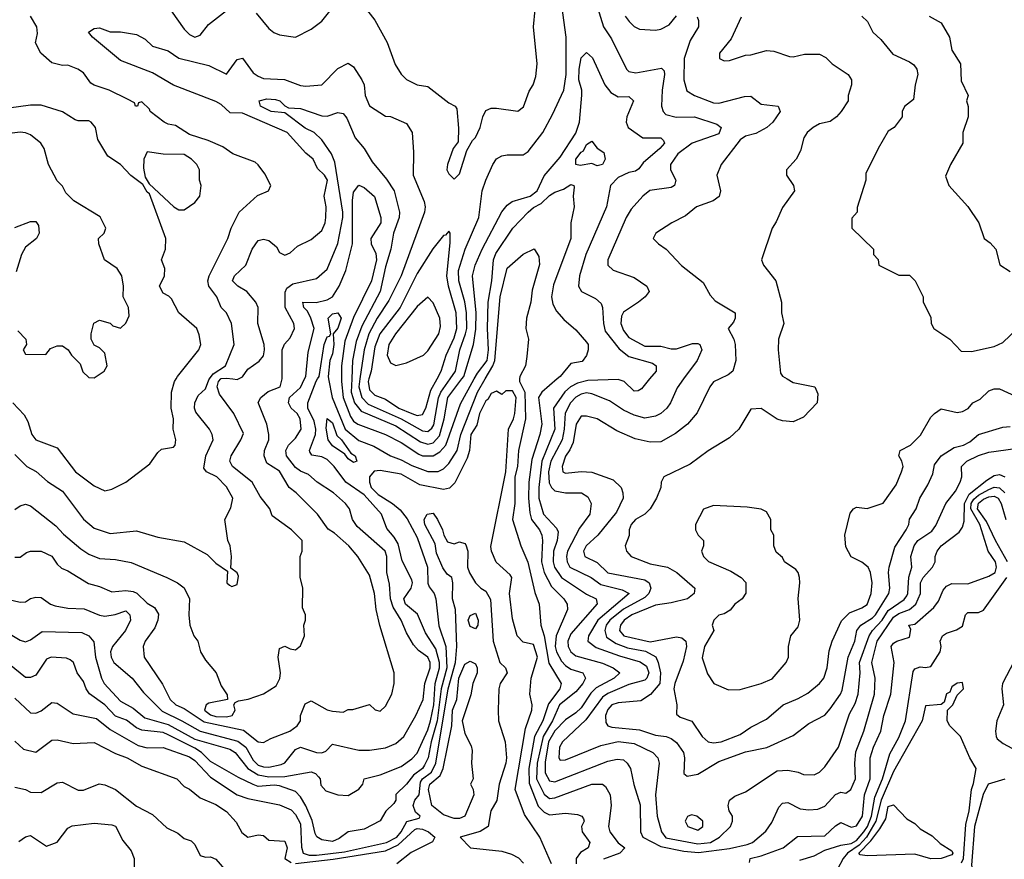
# Model space of a CAD drawing. Header units: inches. Extents: x 2348341 to 2479810, y 460419 to 613669.
# Tile 503 of 656: x 2404249 to 2407968, y 558187 to 561356. Entities that reach past the tile are written whole.
import ezdxf

# ---------------------------------------------------------------- set-up
doc = ezdxf.new("R2010")
doc.units = ezdxf.units.IN
doc.header["$MEASUREMENT"] = 0
doc.layers.add('C4505', color=7, linetype='Continuous')
doc.layers.add('C4506', color=7, linetype='Continuous')

msp = doc.modelspace()

# ---------------------------------------------------------------- linework, layer by layer
at = {"layer": 'C4505', "color": 2}
for points, elevation in [([(2404190, 559050.6), (2404250, 559013.4), (2404270, 559007.3), (2404290, 559014.8), (2404333.2, 559046.8), (2404483.5, 559043.5), (2404510, 559030.7), (2404528.1, 559008.1), (2404535.6, 558950), (2404557.6, 558870), (2404568.2, 558850), (2404630, 558783.8), (2404677.8, 558757.8), (2404720.9, 558720.9), (2404810, 558695.6), (2404910, 558640.2), (2405042.8, 558602.8), (2405063.1, 558590), (2405110.2, 558530), (2405150, 558505), (2405190, 558498.3), (2405250, 558499.3), (2405350, 558517.1), (2405366, 558510), (2405378, 558498), (2405384, 558490), (2405386.2, 558466.2), (2405405.5, 558445.5), (2405450, 558430.6), (2405490, 558427.3), (2405530, 558451), (2405545.2, 558470), (2405550, 558490.7), (2405610, 558506), (2405690, 558537.6), (2405730, 558565.5), (2405750, 558587.7), (2405790, 558675.8), (2405801, 558710), (2405812.8, 558770), (2405818.4, 558850), (2405834, 558910), (2405834.3, 558930), (2405821, 558981), (2405782.2, 559042.2), (2405751.8, 559111.8), (2405706, 559150), (2405699.6, 559170), (2405728, 559210), (2405732.6, 559230), (2405730, 559242), (2405693, 559313), (2405678, 559378), (2405663.3, 559403.3), (2405634.9, 559434.9), (2405615.6, 559490), (2405550, 559562), (2405480.7, 559610), (2405436.9, 559670), (2405410, 559695.6), (2405390, 559706), (2405352, 559712), (2405344.4, 559724.4), (2405342.9, 559730), (2405366.4, 559790), (2405367.8, 559810), (2405360.8, 559840.8), (2405337.7, 559890), (2405336.9, 559910), (2405368.4, 559991.6), (2405373.9, 560000)], 74), ([(2404198, 559170), (2404250, 559157.3), (2404270, 559158.8), (2404290, 559170.7), (2404310, 559176), (2404330, 559174.8), (2404364.7, 559150), (2404383.1, 559143.1), (2404430, 559134.4), (2404492, 559132), (2404550, 559108.2), (2404570, 559104.4), (2404609.6, 559110.4), (2404650, 559124.7), (2404664.7, 559110), (2404666.8, 559090), (2404648.4, 559050), (2404599.5, 558990), (2404592.2, 558970), (2404594.4, 558950), (2404603.8, 558930), (2404673.4, 558870), (2404716.7, 558816.7), (2404786.4, 558746.4), (2404861.6, 558710), (2404930, 558670.2), (2405073.2, 558633.2), (2405102.7, 558610), (2405130, 558560.3), (2405150, 558542.4), (2405170, 558535.2), (2405190, 558534.6), (2405235.8, 558544.2), (2405250, 558550.7), (2405290, 558600.7), (2405310, 558610.4), (2405370, 558590.3), (2405390, 558588.2), (2405404.8, 558595.2), (2405430, 558620.7), (2405530, 558599.1), (2405570, 558598.8), (2405630, 558607.3), (2405670, 558624), (2405699.3, 558650), (2405745.2, 558730), (2405773.3, 558790), (2405778.9, 558850), (2405799.2, 558910), (2405799.2, 558930), (2405790, 558949.5), (2405755.2, 558975.2), (2405736.4, 558996.4), (2405710, 559041.2), (2405689.6, 559090), (2405659, 559139), (2405649.8, 559170), (2405645.1, 559225.1), (2405635.1, 559270), (2405635.4, 559330), (2405629.6, 559350), (2405522.9, 559442.9), (2405505.6, 559470), (2405494.5, 559510), (2405479.3, 559530), (2405434.5, 559570), (2405372.7, 559610), (2405339.7, 559639.7), (2405310, 559651.6), (2405290, 559665.6), (2405256.2, 559710), (2405254.5, 559730), (2405263.7, 559750), (2405290, 559776), (2405311.8, 559810), (2405307.6, 559850), (2405296.9, 559870), (2405274.3, 559890), (2405264.2, 559910), (2405268, 559930), (2405310, 559968), (2405324.8, 560000)], 78), ([(2404222.8, 559910), (2404265.2, 559865.2), (2404279.3, 559839.3), (2404294, 559790), (2404310, 559770.8), (2404390, 559740.7), (2404458.8, 559650), (2404530, 559596), (2404570, 559578), (2404596.5, 559583.5), (2404649.3, 559610.7), (2404740.2, 559679.8), (2404770, 559722), (2404784.7, 559735.3), (2404830, 559742), (2404835.3, 559750), (2404838, 559770), (2404828.7, 559810), (2404829, 559850), (2404821.2, 559890), (2404822, 559950), (2404833.2, 559990), (2404839.2, 560000)], 94), ([(2404230, 559714.8), (2404276, 559670), (2404310.4, 559650.4), (2404353.2, 559613.2), (2404410, 559576.3), (2404490, 559470.8), (2404530, 559437.3), (2404590, 559416.3), (2404690, 559427.3), (2404770, 559402.8), (2404870, 559384.7), (2404956.8, 559336.8), (2404990, 559304.7), (2405034, 559274), (2405031.3, 559230), (2405041.4, 559221.4), (2405050, 559216), (2405070, 559224.7), (2405075.5, 559255.5), (2405070, 559268), (2405046, 559286), (2405048.7, 559330), (2405044, 559370), (2405035.3, 559390), (2405024, 559470), (2405046.8, 559513.2), (2405054, 559550), (2405030, 559592.7), (2404992.7, 559630), (2404954, 559650), (2404943.6, 559663.6), (2404951.6, 559710), (2404979.3, 559770), (2404976, 559790), (2404966, 559810), (2404914.6, 559874.6), (2404908.4, 559890), (2404909.7, 559910), (2404922.8, 559937.2), (2404950, 559963), (2404963.2, 559996.8), (2404965.5, 560000)], 90), ([(2404230, 559506.8), (2404250, 559521), (2404270, 559526.8), (2404290, 559520.7), (2404385.1, 559445.1), (2404414.2, 559414.2), (2404479, 559359), (2404510, 559338), (2404550, 559322), (2404610, 559319.1), (2404670, 559306.8), (2404804.7, 559250), (2404844.7, 559230), (2404870, 559211), (2404890.6, 559170), (2404887.7, 559110), (2404891.1, 559071.1), (2404906.8, 559030), (2404921, 559010), (2404931.3, 558970), (2404950, 558938), (2404991, 558890), (2405010, 558842), (2405032.7, 558807.3), (2405034, 558790), (2404963.4, 558776.6), (2404953.4, 558770), (2404947, 558750), (2404970, 558732), (2404990, 558725.8), (2405030, 558724.4), (2405050.9, 558729.1), (2405062.7, 558750), (2405058, 558770), (2405062, 558778), (2405074.6, 558785.4), (2405111.3, 558791.3), (2405170, 558810.8), (2405218, 558842), (2405231.4, 558868.6), (2405234, 558890), (2405225.1, 558950), (2405230, 558982), (2405250, 558991.3), (2405270, 558981), (2405290, 558978), (2405310, 558992), (2405324, 559030), (2405322, 559070), (2405328, 559090), (2405328, 559110), (2405316.4, 559136.4), (2405318, 559210), (2405308.4, 559251.6), (2405308.7, 559330), (2405315.3, 559350), (2405315.3, 559390), (2405276, 559430), (2405202.9, 559482.9), (2405193.2, 559510), (2405156.6, 559556.6), (2405126.6, 559610), (2405052.7, 559670), (2405042, 559690), (2405047, 559710), (2405084.5, 559770), (2405094, 559794), (2405058, 559870), (2405003, 559943), (2404994.8, 559970), (2404999.3, 559990), (2405008.7, 560000)], 86), ([(2404230, 559326.8), (2404250, 559327.3), (2404274.5, 559345.5), (2404289.5, 559350.5), (2404330, 559350.5), (2404370, 559330.7), (2404390, 559301), (2404406.2, 559286.2), (2404430, 559276.3), (2404508.5, 559228.5), (2404550, 559217.1), (2404597, 559197), (2404650, 559200.9), (2404677.2, 559197.2), (2404691.2, 559191.2), (2404730, 559154), (2404757.4, 559137.4), (2404772.4, 559112.4), (2404770.6, 559090), (2404759, 559061), (2404722.8, 559010), (2404714.8, 558990), (2404719.1, 558950), (2404788.4, 558848.4), (2404817.3, 558790), (2404838.8, 558770), (2404870, 558756.4), (2404945.8, 558705.8), (2405093.9, 558673.9), (2405150, 558630.7), (2405170, 558627.3), (2405197, 558643), (2405268.7, 558670), (2405297.2, 558690), (2405309, 558710), (2405309.2, 558730), (2405326.8, 558773.2), (2405350, 558784.7), (2405410, 558751), (2405430, 558746), (2405470, 558742), (2405490, 558752), (2405507.3, 558752.7), (2405570, 558771.3), (2405591.1, 558751.1), (2405610, 558746), (2405630, 558764.7), (2405654, 558810), (2405662.7, 558850), (2405662.7, 558890), (2405609.1, 559069.1), (2405595.1, 559130), (2405589.2, 559190), (2405570, 559259), (2405526.6, 559330), (2405492, 559370), (2405437.7, 559417.7), (2405413.4, 559433.4), (2405373.2, 559490), (2405293.2, 559570), (2405266.6, 559590), (2405230, 559651.8), (2405182.6, 559682.6), (2405171.8, 559710), (2405174, 559730), (2405189.6, 559770), (2405189.6, 559790), (2405181.6, 559830), (2405149.3, 559910.7), (2405159, 559930), (2405187.5, 559952.5), (2405232, 559970), (2405240.1, 560000)], 82), ([(2405054, 560000), (2405070, 559997.6), (2405074.7, 560000)], 86), ([(2405415.3, 560000), (2405429.1, 559930), (2405477.7, 559810), (2405530, 559767.6), (2405586.4, 559746.4), (2405650, 559710.4), (2405690, 559695.3), (2405730, 559673.1), (2405790, 559650.4), (2405830, 559650.4), (2405850, 559660.5), (2405870, 559680.5), (2405901.7, 559730), (2405914.6, 559790), (2405977.4, 559950), (2406007, 560000)], 74), ([(2405463.9, 560000), (2405463.9, 559990), (2405471.1, 559930), (2405498.2, 559858.2), (2405510, 559840.3), (2405525.5, 559830), (2405630.6, 559790), (2405690, 559760.3), (2405755.8, 559715.8), (2405770.2, 559710.2), (2405810, 559710.2), (2405835.4, 559724.6), (2405858.5, 559750), (2405913.9, 559906.1), (2405965.6, 560000)], 78), ([(2405503.4, 560000), (2405501.4, 559950), (2405513.2, 559910), (2405538.8, 559878.8), (2405670, 559823.2), (2405762.3, 559762.3), (2405790, 559753.8), (2405810, 559759), (2405834.2, 559785.8), (2405852.5, 559850), (2405866.2, 559930), (2405918.5, 560000)], 82), ([(2405533.7, 560000), (2405529.4, 559970), (2405541.2, 559930), (2405565.1, 559905.1), (2405690.1, 559850.1), (2405770, 559804.4), (2405790, 559802.3), (2405805.9, 559814.1), (2405813.1, 559826.9), (2405831.2, 559928.8), (2405839.8, 559950), (2405874.3, 560000)], 86), ([(2405568.1, 560000), (2405565.2, 559990), (2405570, 559959.1), (2405590, 559938.7), (2405630, 559924.2), (2405680.4, 559890), (2405730, 559869.1), (2405750, 559862.6), (2405770, 559866), (2405783, 559890), (2405802.2, 559957.8), (2405825.1, 560000)], 90), ([(2406137.3, 560000), (2406136.1, 559990), (2406156.6, 559950), (2406159.6, 559850), (2406133.1, 559730), (2406128.9, 559670), (2406118.9, 559630), (2406119.5, 559530), (2406110.4, 559470), (2406141.6, 559370), (2406167.9, 559307.9), (2406194.4, 559194.4), (2406210.4, 559150), (2406217, 559070), (2406230.2, 559030.2), (2406247.5, 558927.5), (2406294.4, 558850), (2406288.5, 558830), (2406246.2, 558773.8), (2406224.7, 558710), (2406192.8, 558650), (2406172.4, 558530), (2406173.6, 558473.6), (2406207.5, 558387.5), (2406230, 558364.4), (2406250, 558354), (2406310, 558360.5), (2406356.3, 558356.3), (2406372, 558350), (2406378.8, 558338.8), (2406381, 558330), (2406370.8, 558310), (2406374, 558290), (2406402.8, 558250), (2406396, 558230), (2406367.5, 558212.5), (2406350.5, 558190), (2406350.4, 558170)], 74), ([(2406278.9, 560000), (2406220.7, 559950), (2406208, 559930), (2406221.1, 559830), (2406213.1, 559790), (2406183.8, 559696.2), (2406172.3, 559610), (2406171.1, 559550), (2406175.3, 559495.3), (2406181.7, 559470), (2406211.7, 559430), (2406221.1, 559410), (2406224.2, 559390), (2406220.2, 559310), (2406229.3, 559269.3), (2406257.1, 559217.1), (2406304, 559170), (2406316.3, 559150), (2406318, 559130), (2406275.2, 559030), (2406271.4, 558990), (2406276.1, 558970), (2406295.1, 558935.1), (2406310, 558918), (2406330, 558904.6), (2406376, 558890), (2406385.5, 558870), (2406375.8, 558850), (2406350, 558818.7), (2406287.9, 558770), (2406261.8, 558710), (2406225.5, 558650), (2406203.9, 558550), (2406201.3, 558490), (2406230, 558432.2), (2406250, 558416.5), (2406270, 558418.9), (2406410, 558470.4), (2406450, 558470.5), (2406461.1, 558461.1), (2406479.1, 558430), (2406482.8, 558390), (2406473.4, 558310), (2406478, 558290), (2406508.8, 558248.8), (2406534.8, 558230), (2406516, 558210), (2406453.5, 558186.5)], 78), ([(2406628.3, 560000), (2406597.6, 559962.4), (2406584.9, 559955.1), (2406570, 559954.5), (2406532, 559990), (2406510, 559998), (2406394.2, 559994.2), (2406355.3, 559984.7), (2406329.3, 559970.7), (2406308.4, 559951.6), (2406264.9, 559890), (2406270.2, 559810), (2406220.6, 559690), (2406210.2, 559590), (2406210.3, 559550), (2406227, 559490), (2406276.7, 559436.7), (2406282.4, 559422.4), (2406279.5, 559390), (2406264.7, 559350), (2406263.6, 559310), (2406269.4, 559289.4), (2406295.8, 559250), (2406390, 559188.2), (2406426, 559170), (2406430.6, 559150.6), (2406330, 559038.4), (2406319.6, 559010), (2406321.1, 558990), (2406330.3, 558970.3), (2406350, 558954.4), (2406450, 558927.4), (2406490.8, 558910), (2406516, 558890), (2406494, 558870), (2406425.7, 558834.3), (2406406.4, 558813.6), (2406370, 558758.4), (2406350, 558739.6), (2406310, 558713.6), (2406270, 558672), (2406246, 558630), (2406233.1, 558553.1), (2406233.6, 558513.6), (2406250, 558482.4), (2406270, 558479.5), (2406470, 558557.6), (2406505.2, 558565.2), (2406530, 558562), (2406544, 558550), (2406556.3, 558530), (2406568.7, 558468.7), (2406592.8, 558392.8), (2406593.4, 558290), (2406603, 558270), (2406670, 558234.4), (2406756.9, 558216.9), (2406812.9, 558212.9), (2406930, 558228), (2406997.2, 558242.8), (2407017.2, 558250), (2407067.3, 558292.7), (2407090, 558326), (2407116.6, 558383.4), (2407130, 558398.8), (2407150, 558400.7), (2407197.5, 558377.5), (2407230, 558373.4), (2407264.1, 558375.9), (2407290, 558387.3), (2407330, 558430.7), (2407350, 558440.7), (2407370, 558436), (2407388.7, 558450), (2407406, 558490), (2407403.1, 558550), (2407407.6, 558592.4), (2407436.9, 558670), (2407477.4, 558810), (2407480.5, 558870), (2407467.3, 558930), (2407488.1, 559010), (2407550, 559100.2), (2407570, 559114.7), (2407609.9, 559130.1), (2407633.7, 559150), (2407651.1, 559190), (2407651.2, 559230), (2407661.3, 559250), (2407697, 559290), (2407706.6, 559310), (2407706.6, 559330), (2407714, 559350), (2407729.2, 559370), (2407797.7, 559422.3), (2407810, 559441), (2407816.9, 559463.1), (2407817.3, 559530), (2407834.8, 559565.2), (2407901.6, 559618.4), (2407930, 559635.8), (2407950, 559639.5), (2407970, 559630.4)], 82), ([(2406756.7, 560000), (2406732.8, 559967.2), (2406707.7, 559910), (2406693.4, 559890), (2406670, 559869.5), (2406650, 559859.5), (2406610, 559852), (2406570, 559862.9), (2406530, 559882), (2406477, 559917), (2406410, 559944.4), (2406390, 559947.1), (2406370, 559943.1), (2406350, 559931.1), (2406329, 559910), (2406308.6, 559871.4), (2406305.4, 559810), (2406297.5, 559770), (2406254.5, 559690), (2406246.2, 559650), (2406248.5, 559608.5), (2406257.6, 559590), (2406270, 559577.6), (2406310, 559570.3), (2406370.4, 559570.4), (2406394.6, 559554.6), (2406407.3, 559530), (2406402, 559490), (2406363.6, 559436.4), (2406318.3, 559350), (2406314.3, 559330), (2406316.9, 559310), (2406327, 559290), (2406407.3, 559250), (2406443.8, 559223.8), (2406524.2, 559204.2), (2406550.7, 559190), (2406432.4, 559090), (2406397, 559030), (2406394.9, 559010), (2406426.5, 558986.5), (2406514.6, 558954.6), (2406592.6, 558932.6), (2406616.1, 558916.1), (2406625.8, 558890), (2406618, 558870), (2406610, 558863.1), (2406550, 558847.1), (2406470, 558813.1), (2406450, 558799.1), (2406387.1, 558712.9), (2406298.8, 558630), (2406288.2, 558610), (2406284.9, 558570), (2406290, 558561), (2406310, 558562), (2406444.2, 558615.8), (2406510, 558631.4), (2406570, 558623.6), (2406640.7, 558590), (2406659.1, 558570), (2406664.9, 558550), (2406650.3, 558430), (2406656.5, 558350), (2406673.7, 558290), (2406690, 558267.2), (2406810, 558245.1), (2406858.4, 558250), (2406892.3, 558270), (2406933.2, 558310), (2406941.2, 558330), (2406941.2, 558350), (2406929.2, 558370), (2406925.2, 558390), (2406929.5, 558410.5), (2406950, 558424.7), (2406990, 558441), (2407110, 558520.7), (2407150, 558522.8), (2407190, 558516), (2407210, 558506.8), (2407250, 558504.9), (2407270, 558516), (2407290, 558536), (2407342, 558610), (2407383.7, 558736.3), (2407404.8, 558775.2), (2407415.8, 558810), (2407423.1, 558890), (2407420.9, 558930), (2407457.6, 559030), (2407469.7, 559050), (2407507, 559090), (2407530, 559125.5), (2407590, 559167.4), (2407599.3, 559180.7), (2407604, 559190), (2407607.8, 559252.2), (2407618.4, 559290), (2407615.6, 559330), (2407628.2, 559370), (2407641.6, 559390), (2407694, 559426), (2407710, 559447.3), (2407747.3, 559530), (2407783.3, 559576.7), (2407801.6, 559610), (2407807.3, 559630), (2407806.6, 559670), (2407826, 559690), (2407870, 559711.6), (2407910, 559723.1), (2408010, 559737)], 86), ([(2406892.9, 560000), (2406870, 559989.2), (2406856.3, 559970), (2406807.5, 559872.5), (2406771, 559830), (2406725.8, 559794.2), (2406670, 559762.7), (2406630, 559760.9), (2406573.8, 559773.8), (2406503.9, 559803.9), (2406430, 559849.2), (2406390, 559859), (2406370, 559859), (2406351, 559830), (2406339.3, 559760.7), (2406327.1, 559732.9), (2406310, 559709), (2406297.3, 559670), (2406301, 559650), (2406310, 559644), (2406369.5, 559650.5), (2406410, 559648.4), (2406490, 559619.1), (2406520.7, 559590), (2406527.3, 559570), (2406527.7, 559550), (2406503.4, 559496.6), (2406433, 559410), (2406388.4, 559370), (2406378, 559350), (2406380.4, 559340.4), (2406384, 559330), (2406430, 559306.7), (2406470, 559268.5), (2406610, 559241.3), (2406627, 559230), (2406633.1, 559210), (2406625.2, 559190), (2406610, 559174.8), (2406530, 559131.6), (2406478.5, 559090), (2406464.4, 559070), (2406458.5, 559050), (2406465.1, 559025.1), (2406501.7, 559001.7), (2406545.2, 558985.2), (2406612.5, 558972.5), (2406651.4, 558951.4), (2406661.1, 558930), (2406669, 558890), (2406667, 558850), (2406631.8, 558808.2), (2406595.2, 558784.8), (2406510, 558776.9), (2406486, 558770), (2406470, 558752), (2406461.3, 558730), (2406462.8, 558702.8), (2406470.5, 558690.5), (2406485.3, 558685.3), (2406590, 558675.8), (2406650, 558655.3), (2406690.3, 558650.3), (2406710, 558643), (2406730, 558627.3), (2406756.3, 558590), (2406760.5, 558570), (2406758, 558510), (2406770, 558501), (2406810, 558507.7), (2406890, 558555.8), (2406990, 558592.2), (2407071.2, 558608.8), (2407170, 558653.4), (2407230, 558699.1), (2407290, 558730.8), (2407310, 558754.8), (2407349.5, 558810), (2407355.2, 558824.8), (2407377.7, 558950), (2407403.5, 559010), (2407411.2, 559050), (2407425.6, 559070), (2407470, 559097.7), (2407481.5, 559110), (2407531.3, 559190), (2407536.3, 559210), (2407531.1, 559270), (2407533.7, 559290), (2407554.9, 559365.1), (2407597.6, 559430), (2407607, 559450), (2407609.7, 559470.3), (2407635.1, 559510), (2407649.5, 559550), (2407679.6, 559600.4), (2407698, 559642), (2407704.7, 559675.3), (2407729.3, 559710), (2407779.1, 559740.9), (2407814, 559750), (2407837.7, 559762.3), (2407870, 559790.6), (2407962.5, 559817.5), (2407990, 559820.5)], 90), ([(2407148.4, 560000), (2407170, 559987.3), (2407252, 559970), (2407263.6, 559943.6), (2407261, 559910), (2407210, 559855.3), (2407170, 559838), (2407130, 559842), (2407110, 559848.7), (2407050, 559888), (2407010, 559886), (2406964.7, 559810), (2406930, 559778), (2406850, 559729), (2406781.1, 559678.9), (2406682, 559630), (2406671.3, 559610), (2406670.8, 559590), (2406654.8, 559550), (2406630.8, 559510), (2406610.4, 559489.6), (2406574.8, 559470), (2406558, 559450), (2406550.6, 559430), (2406550.5, 559409.5), (2406536, 559370), (2406541, 559350), (2406558, 559330), (2406630, 559301.6), (2406696, 559290), (2406730.7, 559270), (2406798.8, 559210), (2406796, 559190), (2406771.3, 559170), (2406710, 559154.5), (2406650, 559146.3), (2406561.6, 559110), (2406532.2, 559090), (2406517.6, 559070), (2406514.4, 559050), (2406530.7, 559030), (2406630, 559008.2), (2406730, 559026), (2406750, 559023), (2406764.9, 559010), (2406767.7, 558990), (2406754.9, 558934.9), (2406723.6, 558850), (2406720.3, 558830), (2406730.6, 558770), (2406730, 558734), (2406743.4, 558723.4), (2406788, 558708), (2406827.3, 558650), (2406850, 558630.7), (2406870, 558626), (2406898, 558630), (2406970, 558658), (2407010, 558685.5), (2407070, 558716.3), (2407133.2, 558770), (2407190, 558793.4), (2407225.8, 558814.2), (2407270, 558850.8), (2407286, 558870), (2407299.5, 558910), (2407306.6, 558973.4), (2407318, 559010), (2407353, 559087), (2407382.8, 559117.2), (2407430, 559135.5), (2407450, 559148), (2407465.6, 559190), (2407469.5, 559230), (2407462.7, 559270), (2407453.2, 559290), (2407430, 559308.7), (2407390, 559328), (2407370, 559366), (2407365.2, 559410), (2407386, 559494), (2407398, 559510), (2407410, 559516), (2407450, 559511.3), (2407510, 559531), (2407559.1, 559600.9), (2407579.5, 559650), (2407586, 559670), (2407581.2, 559690), (2407569.2, 559710), (2407575.3, 559730), (2407613.2, 559750), (2407651.6, 559788.4), (2407690, 559856), (2407704, 559870), (2407730, 559886.8), (2407790, 559874), (2407810, 559877.3), (2407831.5, 559888.5), (2407849.5, 559910.5), (2407876.6, 559923.4), (2407910, 559954.8), (2407930, 559962.8), (2407950, 559962.8), (2408010, 559934.8)], 94), ([(2406257.1, 558170), (2406214, 558270), (2406155.6, 558355.6), (2406120.4, 558450), (2406159.6, 558680.4), (2406183, 558750), (2406184, 558770), (2406176.3, 558810), (2406180.5, 558870), (2406204.9, 558950), (2406190, 558998), (2406150, 559006.8), (2406127.3, 559030), (2406110, 559094), (2406098.4, 559190), (2406107.7, 559250), (2406101.1, 559261.1), (2406048.6, 559308.6), (2406030.5, 559350), (2406028.1, 559368.1), (2406085, 559650), (2406094.9, 559810), (2406114.3, 559850), (2406119, 559870), (2406123.7, 559930), (2406110, 559955.8), (2406085.2, 559954.8), (2406070, 559942), (2406050, 559954), (2406030, 559944.7), (2406017.6, 559922.4), (2406010, 559917.3), (2405985.7, 559870), (2405974.9, 559825.1), (2405953, 559790), (2405947.6, 559730), (2405938.4, 559701.6), (2405891.9, 559608.1), (2405872.6, 559587.4), (2405850, 559582.4), (2405760.2, 559600.2), (2405690, 559640.2), (2405610, 559654.6), (2405588, 559652), (2405569.6, 559630.4), (2405569.6, 559610.4), (2405576.4, 559590), (2405603.4, 559563.4), (2405657, 559530), (2405685.9, 559505.9), (2405712.6, 559472.6), (2405750, 559401.2), (2405789.7, 559290), (2405790, 559228.7), (2405794.9, 559214.9), (2405814, 559190), (2405820.7, 559170), (2405832, 559068), (2405858.9, 558990), (2405861.6, 558910), (2405841.4, 558830), (2405825.9, 558710), (2405802.4, 558630), (2405791.6, 558570), (2405778.3, 558541.7), (2405769.7, 558530), (2405735.9, 558504.1), (2405710, 558470.4), (2405670, 558430.8), (2405669.3, 558410), (2405662.5, 558397.5), (2405632.1, 558367.9), (2405610, 558331.3), (2405550, 558300.7), (2405489.3, 558290.7), (2405455.3, 558264.7), (2405430, 558254.4), (2405390, 558259.5), (2405371.7, 558271.7), (2405364.5, 558284.5), (2405353.3, 558333.3), (2405330, 558388), (2405310, 558423), (2405290, 558442.4), (2405230, 558464.4), (2405210, 558466.9), (2405150, 558461.7), (2405130, 558468.7), (2405075.2, 558495.2), (2404970, 558556.4), (2404934.9, 558590), (2404910, 558606.2), (2404810, 558656.5), (2404790, 558665.5), (2404710, 558674), (2404690, 558683.1), (2404652, 558712), (2404610, 558727.2), (2404570, 558770.3), (2404511.8, 558811.8), (2404499.1, 558830), (2404490, 558858), (2404466, 558890), (2404451.3, 558930), (2404439.8, 558939.8), (2404425.4, 558945.4), (2404368, 558950), (2404350, 558942.8), (2404310, 558882), (2404290, 558873.4), (2404270, 558873.4), (2404210, 558921.6)], 70), ([(2407006, 558174), (2407008, 558190), (2407050, 558199.5), (2407133.2, 558230), (2407187, 558273), (2407290, 558275.5), (2407330, 558313.4), (2407350, 558325.5), (2407390, 558308.4), (2407410, 558312.7), (2407431.9, 558350), (2407439.8, 558430), (2407460.9, 558490), (2407462, 558570), (2407474.3, 558610), (2407501.1, 558670), (2407513, 558730), (2407539.7, 558810), (2407551.6, 558930), (2407540.9, 558990), (2407550, 559002.8), (2407562, 559010), (2407610, 559024.7), (2407614.6, 559054.6), (2407608, 559070), (2407630, 559074.8), (2407702.5, 559137.5), (2407719.1, 559160.9), (2407736.9, 559203.1), (2407750, 559217.3), (2407770, 559227.7), (2407830, 559226), (2407910, 559255.5), (2407934, 559270), (2407938.7, 559290), (2407934.3, 559310), (2407907.3, 559350), (2407875.4, 559450), (2407841.6, 559510), (2407843.4, 559530), (2407853.4, 559546.6), (2407870, 559561.1), (2407910, 559583.2), (2407930, 559591.1), (2407950, 559589.2), (2407970.1, 559570.1)], 78), ([(2407980.3, 559310), (2407935.1, 559390), (2407901.4, 559461.4), (2407866.6, 559510), (2407870, 559531), (2407890, 559546.5), (2407910, 559554.6), (2407930, 559557.5), (2407944.9, 559550), (2407956, 559530), (2407974.5, 559470)], 74), ([(2404230, 558795.5), (2404290, 558739.1), (2404310, 558738.8), (2404330, 558746.8), (2404370, 558778), (2404390, 558776), (2404450, 558736.4), (2404538.7, 558718.7), (2404590, 558677), (2404696.5, 558616.5), (2404730, 558607.2), (2404790, 558608.5), (2404890, 558574), (2404910, 558559.5), (2404970, 558496.5), (2405070, 558430.3), (2405110, 558416.1), (2405230, 558392.4), (2405273.7, 558373.7), (2405290, 558356.3), (2405310, 558321), (2405312.7, 558232.7), (2405319.3, 558210), (2405342.5, 558202.5), (2405370, 558202.3), (2405475.4, 558215.4), (2405634, 558250), (2405673.1, 558270), (2405689.7, 558290), (2405710.8, 558329.2), (2405757.5, 558342.5), (2405761.2, 558350), (2405744.4, 558364.4), (2405735.1, 558390), (2405741.6, 558410), (2405757.7, 558430), (2405762.5, 558477.5), (2405769.8, 558490), (2405803.9, 558516.1), (2405821.1, 558550), (2405867.8, 558830), (2405894.4, 558930), (2405899.8, 558990), (2405894.7, 559130), (2405883.1, 559170), (2405884.5, 559230), (2405880.9, 559250), (2405863.5, 559263.5), (2405847.2, 559287.2), (2405823, 559343), (2405818.2, 559378.2), (2405779.2, 559450), (2405776.9, 559470), (2405787.6, 559490), (2405810, 559493.7), (2405827.2, 559470), (2405846.4, 559430), (2405850.7, 559410), (2405865.1, 559385.1), (2405890, 559377.3), (2405910, 559385.5), (2405930, 559378.8), (2405933.5, 559373.5), (2405940.9, 559350), (2405940.4, 559290), (2405948, 559268), (2405970.6, 559230.6), (2405990.6, 559210.6), (2406010, 559198.8), (2406027.1, 559167.1), (2406037.6, 559010), (2406062, 558930), (2406084, 558910), (2406090.4, 558890.4), (2406063.7, 558850), (2406058, 558830), (2406055.5, 558750), (2406057.1, 558710), (2406082, 558630), (2406088.2, 558570), (2406085.3, 558550), (2406060.2, 558470), (2406051.4, 558408.6), (2406028.5, 558370), (2406018.8, 558310), (2405988.7, 558291.3), (2405912, 558270), (2405951, 558230), (2406070, 558217), (2406106.4, 558206.4), (2406132.7, 558192.7), (2406152.1, 558172.1)], 66), ([(2407196.2, 558183.8), (2407250, 558200.3), (2407290, 558220.9), (2407350, 558240.4), (2407390, 558246.6), (2407410, 558258), (2407437.9, 558290), (2407451, 558310), (2407466.9, 558350), (2407478.6, 558421.4), (2407507.6, 558490), (2407535.1, 558584.9), (2407570, 558646.8), (2407595.1, 558710), (2407623.9, 558896.1), (2407630, 558906), (2407650, 558913.4), (2407670, 558910.7), (2407690, 558914.8), (2407725.2, 558970), (2407729.2, 558990), (2407726, 559010), (2407734, 559030), (2407750, 559040.7), (2407787.5, 559052.5), (2407810, 559066.8), (2407821.2, 559110), (2407830, 559118.8), (2407870, 559118.8), (2407890, 559126.8), (2407978, 559250)], 74), ([(2408005.5, 558934.5), (2407961.6, 558850), (2407958.5, 558830), (2407964.9, 558770), (2407939.3, 558710), (2407934.9, 558670), (2407937.3, 558650), (2407941.6, 558641.6), (2407964.4, 558624.4), (2408064.9, 558570)], 74), ([(2407806.5, 558173.5), (2407814.4, 558190), (2407822.3, 558317.7), (2407835.6, 558370), (2407843.8, 558450), (2407852.2, 558472.2), (2407862, 558530), (2407838, 558570), (2407802, 558650), (2407762, 558690), (2407752, 558710), (2407754, 558750), (2407774, 558770), (2407790, 558806), (2407814, 558830), (2407810, 558854), (2407790, 558852), (2407770, 558838), (2407762, 558818), (2407750, 558811), (2407740.4, 558779.6), (2407729.3, 558770.7), (2407670, 558766), (2407657.6, 558710), (2407550, 558518.4), (2407502.5, 558410), (2407483.4, 558330), (2407447.5, 558270), (2407419.4, 558240.6), (2407375.8, 558210), (2407359.3, 558190), (2407338, 558150)], 70), ([(2404230, 558632), (2404262.5, 558602.5), (2404310, 558590.7), (2404370, 558636.3), (2404390, 558637.3), (2404450, 558624), (2404530, 558627.7), (2404610, 558585.5), (2404654.8, 558570), (2404710, 558538), (2404842, 558490), (2404870, 558462), (2404890, 558451.3), (2404930, 558418.8), (2404990, 558393.4), (2405030, 558367.3), (2405066.6, 558326.6), (2405087.6, 558287.6), (2405110, 558270.7), (2405150, 558279.1), (2405170, 558276.3), (2405190, 558258.8), (2405250, 558254.8), (2405258.4, 558230), (2405250.4, 558190), (2405274, 558174)], 62), ([(2407970.3, 558489.7), (2407907.2, 558470), (2407888.4, 558431.6), (2407856.1, 558310), (2407844.1, 558164.1), (2407872.2, 558050), (2407874.9, 557990), (2407885.5, 557950), (2407935.8, 557870), (2407955.5, 557850), (2407970, 557843.2)], 74), ([(2404230, 558458.8), (2404270, 558450.7), (2404290, 558440.7), (2404330, 558438.8), (2404390, 558474.8), (2404410, 558478), (2404470, 558447.3), (2404490, 558447.3), (2404549, 558471), (2404570, 558467.3), (2404610, 558450.7), (2404690, 558387.3), (2404750, 558356), (2404804.9, 558304.9), (2404845.8, 558285.8), (2404870, 558264.7), (2404896, 558256), (2404910, 558242), (2404930, 558201), (2404950, 558194.8), (2404970, 558196), (2404990, 558186.8), (2405030, 558140.7)], 58), ([(2404245.6, 558254.4), (2404270, 558271), (2404290, 558276), (2404350, 558236), (2404390, 558251), (2404430, 558304.7), (2404446.8, 558313.2), (2404530, 558322.8), (2404596.9, 558316.9), (2404610, 558312), (2404638, 558258), (2404670, 558218), (2404680.7, 558190), (2404681, 558150)], 54), ([(2405291.1, 558171.1), (2405433.2, 558186.8), (2405630, 558218.7), (2405678.8, 558241.2), (2405741.3, 558298.7), (2405750, 558302.7), (2405770, 558300.5), (2405792.9, 558290), (2405816.5, 558270), (2405807.8, 558252.2), (2405727.8, 558212.2), (2405673.4, 558170)], 62)]:
    msp.add_lwpolyline(points, dxfattribs=dict(at, elevation=elevation))
for points, elevation in [([(2405510, 559685.2), (2405490, 559699), (2405476.6, 559716.6), (2405430, 559747.8), (2405414, 559770), (2405406.3, 559813.7), (2405410, 559851.3), (2405430, 559834), (2405446.1, 559786.1), (2405464.4, 559770), (2405499.8, 559719.8), (2405516, 559710), (2405522, 559690)], 70), ([(2406870, 559522), (2406831.6, 559508.4), (2406802, 559450), (2406802, 559430), (2406812, 559410), (2406831.3, 559390), (2406831.3, 559370), (2406824.7, 559350), (2406831.3, 559330), (2406850.7, 559310.7), (2406934.4, 559274.4), (2406974, 559250), (2406991.3, 559231.3), (2406991.1, 559191.1), (2406978, 559170), (2406950.6, 559149.4), (2406932.8, 559127.2), (2406910, 559113.2), (2406890, 559108.7), (2406871.3, 559090), (2406864.7, 559070), (2406871.3, 559050), (2406835.5, 558990), (2406826.9, 558946.9), (2406847.1, 558887.1), (2406871.3, 558850), (2406925.8, 558825.8), (2406970, 558827.3), (2407049.5, 558850.5), (2407091.7, 558868.3), (2407144, 558930), (2407153.2, 558950), (2407152.7, 558990), (2407161.2, 559030), (2407190, 559064.7), (2407196, 559090), (2407189.3, 559170.7), (2407196, 559230), (2407194, 559250), (2407189.1, 559269.1), (2407180.2, 559280.2), (2407138, 559310), (2407130, 559326), (2407106, 559346), (2407098, 559370), (2407098, 559410), (2407086, 559430), (2407086, 559470), (2407070, 559498), (2407050, 559508), (2406996.5, 559516.5)], 98), ([(2405970, 559057), (2405950, 559065.1), (2405943.1, 559090), (2405950, 559107.3), (2405970, 559116.3), (2405980.3, 559090), (2405979.5, 559070)], 62), ([(2405890, 558340.5), (2405850, 558355.1), (2405805.6, 558390), (2405792.8, 558450), (2405797.8, 558470), (2405837.3, 558502.7), (2405848.2, 558530), (2405880.5, 558690), (2405884.1, 558750), (2405899.7, 558790), (2405907.5, 558870), (2405930, 558923.1), (2405950, 558934.4), (2405970, 558924.9), (2405976.5, 558910), (2405977, 558890), (2405960.3, 558850), (2405952.8, 558807.2), (2405920.4, 558710), (2405930, 558662), (2405954.4, 558614.4), (2405958, 558598), (2405954.8, 558550), (2405962, 558490), (2405952, 558470), (2405962, 558450), (2405964.7, 558430), (2405930, 558349.2), (2405910, 558340.7)], 62), ([(2407690, 558188.2), (2407630, 558205.8), (2407450, 558199.5), (2407423.2, 558203.2), (2407418.3, 558210), (2407463.9, 558256.1), (2407498.1, 558301.9), (2407520.1, 558339.9), (2407530, 558386), (2407550, 558392), (2407599.6, 558339.6), (2407630, 558322), (2407650, 558302), (2407695.3, 558275.3), (2407726.4, 558246.4), (2407770, 558218), (2407773.4, 558210), (2407770, 558204), (2407730, 558189.8)], 66), ([(2406786, 558354), (2406771.6, 558348.4), (2406762, 558330), (2406772, 558310), (2406810, 558296), (2406828.7, 558310), (2406828.7, 558330), (2406806, 558350)], 90)]:
    msp.add_lwpolyline(points, close=True, dxfattribs=dict(at, elevation=elevation))
at = {"layer": 'C4506', "color": 2}
for points, elevation in [([(2406399.1, 561510), (2406454.4, 561330), (2406483.8, 561283.8), (2406540.7, 561170), (2406550, 561160.7), (2406576.3, 561156.3), (2406673.7, 561173.7), (2406682.8, 561162.8), (2406684.9, 561150), (2406675.8, 561090), (2406673, 561030), (2406678.8, 561010), (2406690, 560998.8), (2406728.6, 560988.6), (2406798, 560990), (2406882.5, 560962.5), (2406898.8, 560950), (2406890, 560926), (2406789.2, 560890.8), (2406734.4, 560850), (2406707.3, 560810), (2406707.3, 560790), (2406727.3, 560750), (2406722.8, 560730), (2406710, 560722.9), (2406628.8, 560711.2), (2406602.8, 560690), (2406559, 560641), (2406539.3, 560610), (2406470.7, 560450), (2406471, 560430), (2406490, 560411), (2406570, 560382.8), (2406618, 560350), (2406626, 560330), (2406611, 560310), (2406586.8, 560290), (2406530, 560252), (2406522.3, 560237.7), (2406519.3, 560210), (2406530, 560182.8), (2406550, 560156.3), (2406610, 560123.7), (2406670, 560123.7), (2406710, 560114.4), (2406730, 560114.4), (2406790, 560133.4), (2406810, 560133.4), (2406818, 560130), (2406826, 560110), (2406807.7, 560070), (2406756.7, 560000)], 86), ([(2404821, 561390), (2404870, 561321), (2404890, 561301), (2404910, 561291), (2404930, 561298), (2404962, 561338), (2405029.4, 561390.6)], 90), ([(2405141.4, 561381.4), (2405190, 561322.8), (2405208.1, 561308.1), (2405230, 561298.8), (2405290, 561291), (2405350, 561321), (2405390, 561351), (2405430, 561401)], 90), ([(2405550, 561406), (2405590, 561354.8), (2405636.3, 561270), (2405666.9, 561186.9), (2405690, 561150.8), (2405710, 561131), (2405750, 561111), (2405790, 561104.7), (2405870, 561042), (2405894, 561030), (2405899.6, 561019.6), (2405906.4, 560946.4), (2405904.7, 560895.3), (2405886, 560870), (2405864.7, 560810), (2405862, 560790), (2405870, 560774), (2405890, 560754), (2405910, 560774), (2405937.2, 560862.8), (2405959, 560901), (2405970, 560912), (2405988.7, 560950), (2405998, 560990), (2406010, 561014), (2406030, 561022), (2406050, 561022), (2406130, 561011.3), (2406152.1, 561027.9), (2406173.6, 561086.4), (2406188.7, 561110), (2406198, 561142), (2406204, 561190), (2406189.2, 561330), (2406195.5, 561395.5)], 90), ([(2405874.3, 560000), (2405895.1, 560030), (2405910.9, 560110), (2405933.3, 560170), (2405937.3, 560190), (2405937.1, 560250), (2405930.7, 560290.7), (2405907.6, 560370), (2405906.8, 560410), (2405931.1, 560490), (2405982.6, 560610), (2405996.2, 560710), (2406009.6, 560750.4), (2406036, 560810), (2406050, 560831), (2406070, 560842.8), (2406090, 560846.8), (2406150, 560846.8), (2406170, 560858.8), (2406224.5, 560930), (2406261.7, 560998.3), (2406303.7, 561090), (2406312.8, 561150), (2406313.5, 561290), (2406296.9, 561410)], 86), ([(2404965.5, 560000), (2404980, 560020), (2405026.6, 560050), (2405059.3, 560130), (2405049, 560210), (2405029.3, 560249.3), (2405009.2, 560270), (2404993.2, 560310), (2404962.7, 560350), (2404959.3, 560370), (2404964, 560390), (2405034.5, 560530), (2405047.3, 560570), (2405078, 560630), (2405147.2, 560692.8), (2405189.1, 560710.9), (2405197.2, 560730), (2405175.1, 560775.1), (2405150, 560809), (2405138, 560818), (2405054, 560850), (2405015.9, 560875.9), (2404960.5, 560900.5), (2404890, 560922.4), (2404837.5, 560957.5), (2404810, 560962), (2404794, 560970), (2404742, 561010), (2404739, 561019), (2404710, 561046), (2404698, 561042), (2404694, 561030), (2404686, 561030), (2404682, 561042), (2404656.4, 561056.4), (2404586, 561090), (2404530, 561108.7), (2404517.2, 561117.2), (2404490, 561155.3), (2404468.7, 561170), (2404430, 561185.2), (2404410, 561183.7), (2404370, 561193.2), (2404328, 561230), (2404308.7, 561268.7), (2404316, 561304), (2404313.2, 561330), (2404289.2, 561370)], 90), ([(2406536, 561370), (2406551, 561350), (2406570, 561331), (2406590, 561321), (2406650, 561317.3), (2406670, 561320.7), (2406702.7, 561337.3), (2406730, 561371.3)], 90), ([(2406807.5, 561367.5), (2406813, 561353), (2406813.4, 561330), (2406782, 561278), (2406758.9, 561210), (2406758, 561130), (2406768.5, 561088.5), (2406798, 561070), (2406870, 561042.4), (2406890, 561041.6), (2406987.1, 561067.1), (2407010, 561067.3), (2407050, 561038), (2407114, 561030), (2407122, 561010), (2407094, 560970), (2407070.8, 560950), (2407030, 560927.3), (2406990, 560917), (2406970, 560902.7), (2406898, 560810), (2406882, 560770), (2406896, 560710), (2406890.7, 560689.3), (2406867.7, 560672.3), (2406804.7, 560650), (2406763.5, 560616.5), (2406712, 560590), (2406652, 560550), (2406642, 560530), (2406662, 560510), (2406690.7, 560490.7), (2406748.1, 560428.1), (2406830, 560364.7), (2406856.9, 560316.9), (2406875.3, 560295.3), (2406951, 560250), (2406951.3, 560230), (2406945.4, 560214.6), (2406924.7, 560190), (2406946.8, 560150), (2406950.8, 560130), (2406954, 560070), (2406943, 560030), (2406924.9, 560015.1), (2406892.9, 560000)], 90), ([(2406974.6, 561365.4), (2406936.3, 561283.7), (2406892, 561230), (2406892, 561210), (2406910, 561201), (2406930, 561202.8), (2406990, 561222.8), (2407010, 561224), (2407070, 561240.7), (2407097.5, 561237.5), (2407156.9, 561216.9), (2407170, 561216), (2407213.6, 561226.4), (2407270, 561226.8), (2407293.7, 561213.7), (2407318, 561190), (2407378, 561150), (2407391, 561130), (2407391.3, 561110), (2407378, 561070), (2407378, 561050), (2407351.3, 561010), (2407334.8, 560990), (2407310, 560972.7), (2407270, 560962.7), (2407246, 560950), (2407222.8, 560930), (2407210.8, 560910), (2407198.8, 560861.2), (2407182, 560830), (2407144.7, 560790), (2407144.7, 560770), (2407171.3, 560730), (2407176, 560710), (2407130, 560648), (2407106.4, 560593.6), (2407091.3, 560570), (2407051.3, 560450), (2407058, 560430), (2407104.7, 560370), (2407126, 560290), (2407126.8, 560250), (2407134.8, 560210), (2407114.8, 560150), (2407113.4, 560110), (2407122.5, 560022.5), (2407130.5, 560010.5), (2407148.4, 560000)], 94), ([(2407430.4, 561370.4), (2407451, 561350), (2407471.3, 561310), (2407501.4, 561281.4), (2407546.4, 561226.4), (2407610, 561198), (2407626.4, 561186.4), (2407638, 561170), (2407641, 561150), (2407631, 561110), (2407624.7, 561055.3), (2407591.1, 561028.9), (2407582, 561010), (2407582, 560990), (2407552, 560950), (2407530, 560935.3), (2407491.3, 560870), (2407444.7, 560775.3), (2407444.7, 560750), (2407412.7, 560647.3), (2407412, 560630), (2407392.7, 560607.3), (2407392, 560570), (2407474, 560490), (2407474, 560470), (2407491.6, 560451.6), (2407494, 560430), (2407570, 560392), (2407610, 560392), (2407632, 560370), (2407662, 560310), (2407662, 560290), (2407690, 560234), (2407692, 560210), (2407702, 560190), (2407762, 560150), (2407804.7, 560104.7), (2407843.6, 560103.6), (2407930, 560122.8), (2407962, 560138), (2408018, 560190)], 98), ([(2407684.7, 561370), (2407730, 561344.7), (2407760.7, 561290), (2407770, 561242), (2407802, 561190), (2407805.4, 561125.4), (2407831.3, 561070), (2407824.7, 561050), (2407831.6, 561028.4), (2407832, 560990), (2407811.3, 560930), (2407811.3, 560890), (2407764.7, 560810), (2407745.4, 560765.4), (2407758, 560730), (2407830.6, 560650.6), (2407871.3, 560590), (2407892, 560530), (2407914.4, 560514.4), (2407936, 560490), (2407951.1, 560431.1), (2407990, 560406)], 102), ([(2405074.7, 560000), (2405090, 560007.7), (2405110, 560037.3), (2405152.9, 560067.1), (2405170, 560086.8), (2405173.6, 560110), (2405171.8, 560130), (2405147.6, 560210), (2405149.6, 560270), (2405140.7, 560290), (2405107, 560330), (2405073.2, 560350), (2405052.7, 560370), (2405059.5, 560390), (2405102.7, 560430), (2405127, 560490), (2405150, 560522.8), (2405170, 560527.7), (2405190, 560522.8), (2405218.4, 560498.4), (2405230, 560478), (2405250, 560467.3), (2405270, 560476), (2405298.6, 560501.4), (2405350, 560526), (2405390, 560561), (2405402, 560590), (2405404.5, 560610), (2405406.6, 560650), (2405399.3, 560690), (2405411, 560750), (2405399.5, 560770), (2405374.2, 560794.2), (2405357.2, 560830), (2405330, 560852.7), (2405259.3, 560930), (2405090, 561003.5), (2405044.2, 561004.2), (2405010, 561036.2), (2404990, 561048), (2404830, 561109.6), (2404750, 561155.6), (2404630, 561202), (2404524, 561290), (2404508.7, 561310), (2404530, 561322.8), (2404550, 561326), (2404590, 561310.7), (2404630, 561310.4), (2404690, 561300.3), (2404723.2, 561283.2), (2404750, 561256.4), (2404810, 561238.4), (2404850, 561210.6), (2404963.1, 561183.1), (2405030, 561151), (2405070, 561206.8), (2405090, 561211), (2405130, 561156), (2405150, 561142.8), (2405170, 561134.8), (2405249.3, 561130.7), (2405310, 561108.2), (2405330, 561105.5), (2405390, 561111), (2405450, 561172), (2405490, 561192), (2405510, 561178), (2405541.6, 561130), (2405550.4, 561110), (2405554, 561070), (2405570, 561031.3), (2405630, 560992), (2405650, 560991.3), (2405710, 560964.7), (2405731, 560930), (2405736.3, 560856.3), (2405735.5, 560770), (2405776.3, 560670), (2405780.7, 560650), (2405777.3, 560630), (2405690, 560389.2), (2405643.4, 560296.6), (2405598.5, 560230), (2405567.3, 560170), (2405549.3, 560110), (2405533.7, 560000)], 86), ([(2405918.5, 560000), (2405926, 560010), (2405962.3, 560130), (2405971.8, 560188.2), (2405972.9, 560250), (2405959.6, 560390), (2405969.6, 560430), (2405995.6, 560490), (2406070, 560631), (2406090, 560656), (2406108.7, 560670), (2406177.2, 560690), (2406203.6, 560710), (2406230, 560766.8), (2406290, 560838), (2406350, 560927.7), (2406363.1, 560970), (2406371.8, 561071.8), (2406372, 561090), (2406360.4, 561130), (2406361.5, 561170), (2406370, 561212), (2406390, 561232), (2406412.4, 561212.4), (2406459.1, 561110), (2406481.7, 561081.7), (2406510, 561065.5), (2406550, 561066.8), (2406566.8, 561050), (2406541.6, 560990), (2406539.1, 560970), (2406547.3, 560950), (2406602, 560910), (2406670.5, 560910.5), (2406681, 560901), (2406684, 560890), (2406667.3, 560870), (2406604.2, 560815.8), (2406586.9, 560793.1), (2406575.1, 560784.9), (2406550, 560779.6), (2406510, 560760.7), (2406480.7, 560730), (2406465.5, 560650), (2406386.7, 560470), (2406363.8, 560390), (2406359.1, 560350), (2406370.5, 560330.5), (2406423.4, 560303.4), (2406445.2, 560285.2), (2406450.5, 560270.5), (2406454, 560210), (2406460.9, 560180.9), (2406513.4, 560113.4), (2406550, 560084.4), (2406639.6, 560059.6), (2406653, 560050), (2406652.7, 560030), (2406628.3, 560000)], 82), ([(2405240.1, 560000), (2405240.5, 560110), (2405248.5, 560131.5), (2405270, 560154.8), (2405286.6, 560190), (2405283.7, 560210), (2405251.5, 560270), (2405251.7, 560328.3), (2405257.2, 560342.8), (2405280.9, 560359.1), (2405370, 560378.8), (2405410, 560414.8), (2405450, 560511), (2405469.7, 560610), (2405469.8, 560630.2), (2405438.8, 560818.8), (2405426, 560850), (2405390, 560903.5), (2405361.3, 560930), (2405327.1, 560947.1), (2405250, 561004.5), (2405199, 561010), (2405158, 561030), (2405153.2, 561050), (2405182, 561058), (2405214.7, 561054.7), (2405230.7, 561050), (2405250, 561030.7), (2405264, 561024), (2405310, 561021.3), (2405390, 560993.4), (2405410, 560992.2), (2405450, 561006.4), (2405470, 561002), (2405484.2, 560984.2), (2405515.5, 560910), (2405550.3, 560870.3), (2405579.5, 560819.5), (2405633.8, 560753.8), (2405662.6, 560710), (2405683.6, 560630), (2405682.3, 560610), (2405660.3, 560550), (2405650.4, 560490), (2405630, 560424), (2405610.2, 560330), (2405541.2, 560198.8), (2405519.1, 560140.9), (2405506.2, 560070), (2405503.4, 560000)], 82), ([(2404839.2, 560000), (2404845.2, 560010), (2404925.2, 560110), (2404932.3, 560130), (2404926.3, 560166.3), (2404917.2, 560190), (2404849.2, 560250), (2404822, 560302), (2404812.5, 560312.5), (2404790, 560324), (2404777.2, 560350), (2404796, 560390), (2404797, 560417), (2404784, 560450), (2404799.3, 560490), (2404800.9, 560530), (2404738.9, 560698.9), (2404730, 560705.2), (2404714, 560734), (2404668.3, 560768.3), (2404629.7, 560809.7), (2404581.7, 560841.7), (2404544.1, 560904.1), (2404534.5, 560950), (2404519, 560970), (2404510, 560975.1), (2404470, 560974), (2404458, 560978), (2404410, 561009.2), (2404330, 561033.6), (2404290, 561033.6), (2404170, 561017.6)], 94), ([(2404242, 560182), (2404272, 560150), (2404274, 560130), (2404262, 560110), (2404270, 560094), (2404347.3, 560092.7), (2404364.7, 560115.3), (2404390, 560124.7), (2404410, 560124.7), (2404432, 560110), (2404444.7, 560090), (2404476.8, 560056.8), (2404487.3, 560027.3), (2404510, 560006), (2404530, 560004.7), (2404568, 560030), (2404579, 560050), (2404570, 560098), (2404550, 560118), (2404530, 560128), (2404519, 560150), (2404519, 560170), (2404529.3, 560210.7), (2404550, 560222), (2404590, 560211.3), (2404601, 560201), (2404630, 560191.3), (2404650, 560211.3), (2404662, 560238), (2404659.3, 560270), (2404639, 560310), (2404641.2, 560350), (2404634, 560390), (2404616.5, 560416.5), (2404569.4, 560449.4), (2404548, 560510), (2404546, 560530), (2404568, 560550), (2404574, 560570), (2404552.1, 560612.1), (2404452.9, 560672.9), (2404423.2, 560703.2), (2404410, 560728), (2404390, 560748), (2404357.2, 560810), (2404341.2, 560870), (2404329, 560890), (2404290, 560921.2), (2404270, 560929.3), (2404250, 560932.3), (2404210, 560926.6)], 98), ([(2405324.8, 560000), (2405329.4, 560010), (2405338.9, 560101.1), (2405361.1, 560190), (2405348.4, 560230), (2405335.5, 560255.5), (2405322, 560270), (2405318, 560290), (2405368.7, 560288.7), (2405410, 560298.9), (2405429.7, 560310.3), (2405455.8, 560350), (2405480.5, 560410), (2405506.3, 560510), (2405505.6, 560674.4), (2405510, 560704.7), (2405530, 560731.3), (2405550, 560722.8), (2405588.7, 560688.7), (2405613.4, 560610), (2405613, 560590), (2405575.5, 560530), (2405576.4, 560510), (2405593.8, 560473.8), (2405595.9, 560450), (2405577.6, 560370), (2405510, 560232.3), (2405476.9, 560143.1), (2405464.2, 560050), (2405463.9, 560000)], 78), ([(2405965.6, 560000), (2405977.8, 560022.2), (2406014.5, 560070), (2406019, 560110), (2406015.8, 560190), (2406018.7, 560290), (2406032.8, 560370), (2406038.2, 560450), (2406046.8, 560473.2), (2406111.5, 560570), (2406169.8, 560630.2), (2406190, 560647.4), (2406218, 560662), (2406250, 560692.2), (2406270, 560704.9), (2406303.3, 560716.7), (2406330, 560734.8), (2406342, 560730), (2406343.6, 560723.6), (2406339.1, 560690), (2406343, 560650), (2406330.7, 560590), (2406330.6, 560530), (2406264.7, 560355.3), (2406258, 560310), (2406262.8, 560282.8), (2406276.1, 560256.1), (2406304.1, 560224.1), (2406350, 560186), (2406390, 560138.8), (2406395.5, 560130), (2406395.5, 560110), (2406390, 560089), (2406373.8, 560066.2), (2406330, 560059), (2406290.6, 560010), (2406278.9, 560000)], 78), ([(2404230, 560571.3), (2404290, 560594), (2404310, 560594), (2404319.6, 560579.6), (2404322, 560550), (2404312, 560530), (2404270, 560498), (2404256, 560470), (2404234.9, 560405.1)], 98), ([(2405825.1, 560000), (2405841.3, 560030), (2405859.8, 560090), (2405890, 560155.5), (2405900.3, 560190), (2405897.6, 560250), (2405868.5, 560350), (2405862.7, 560390), (2405874.5, 560514.5), (2405875.3, 560550), (2405870, 560558), (2405856.9, 560543.1), (2405850, 560542), (2405808.9, 560491.1), (2405750, 560398), (2405686.3, 560270), (2405609.4, 560170.6), (2405590, 560121.2), (2405576.9, 560030), (2405568.1, 560000)], 90), ([(2406007, 560000), (2406036.5, 560050), (2406044.1, 560070), (2406063.9, 560310), (2406090, 560418), (2406150, 560471.3), (2406192, 560492), (2406210, 560462), (2406212.7, 560432.7), (2406184.2, 560335.8), (2406179.5, 560290), (2406163.7, 560230), (2406160.4, 560190), (2406170.4, 560150), (2406164.9, 560084.9), (2406159.6, 560050), (2406138.5, 560010), (2406137.3, 560000)], 74), ([(2405373.9, 560000), (2405380.5, 560010), (2405398.9, 560130), (2405410, 560158.8), (2405418.6, 560161.4), (2405424, 560170), (2405414.5, 560230), (2405430, 560245.5), (2405450, 560250.3), (2405463.1, 560230), (2405450, 560192.3), (2405432.7, 560170), (2405434.9, 560130), (2405430, 560095.3), (2405420.4, 560070), (2405413.4, 560010), (2405415.3, 560000)], 74), ([(2405008.7, 560000), (2405010, 560001.3), (2405030, 560003.6), (2405054, 560000)], 86)]:
    msp.add_lwpolyline(points, dxfattribs=dict(at, elevation=elevation))
for points, elevation in [([(2406430, 560805.1), (2406410, 560814), (2406365.4, 560805.4), (2406349.8, 560809.8), (2406349.8, 560830), (2406370, 560856.3), (2406378.7, 560861.3), (2406390, 560884.7), (2406410, 560898), (2406430, 560871), (2406454.9, 560854.9), (2406460.4, 560830), (2406450, 560809.6)], 78), ([(2404730, 560858), (2404717.3, 560830), (2404715.9, 560795.9), (2404722.5, 560762.5), (2404737.3, 560737.3), (2404831.3, 560650), (2404850, 560638.8), (2404870, 560638.8), (2404910, 560666), (2404929, 560690), (2404934, 560730), (2404928, 560750), (2404928, 560790), (2404918, 560810), (2404898, 560830), (2404870, 560848), (2404790.7, 560849.3)], 94), ([(2405790, 560308.7), (2405750, 560273.2), (2405668.7, 560170), (2405643.1, 560130), (2405636.3, 560090), (2405650, 560061), (2405670, 560051), (2405710, 560061), (2405774, 560090), (2405790, 560106), (2405832, 560170), (2405838.6, 560198.6), (2405836, 560230), (2405810, 560288)], 94)]:
    msp.add_lwpolyline(points, close=True, dxfattribs=dict(at, elevation=elevation))

doc.saveas('drawing.dxf')
